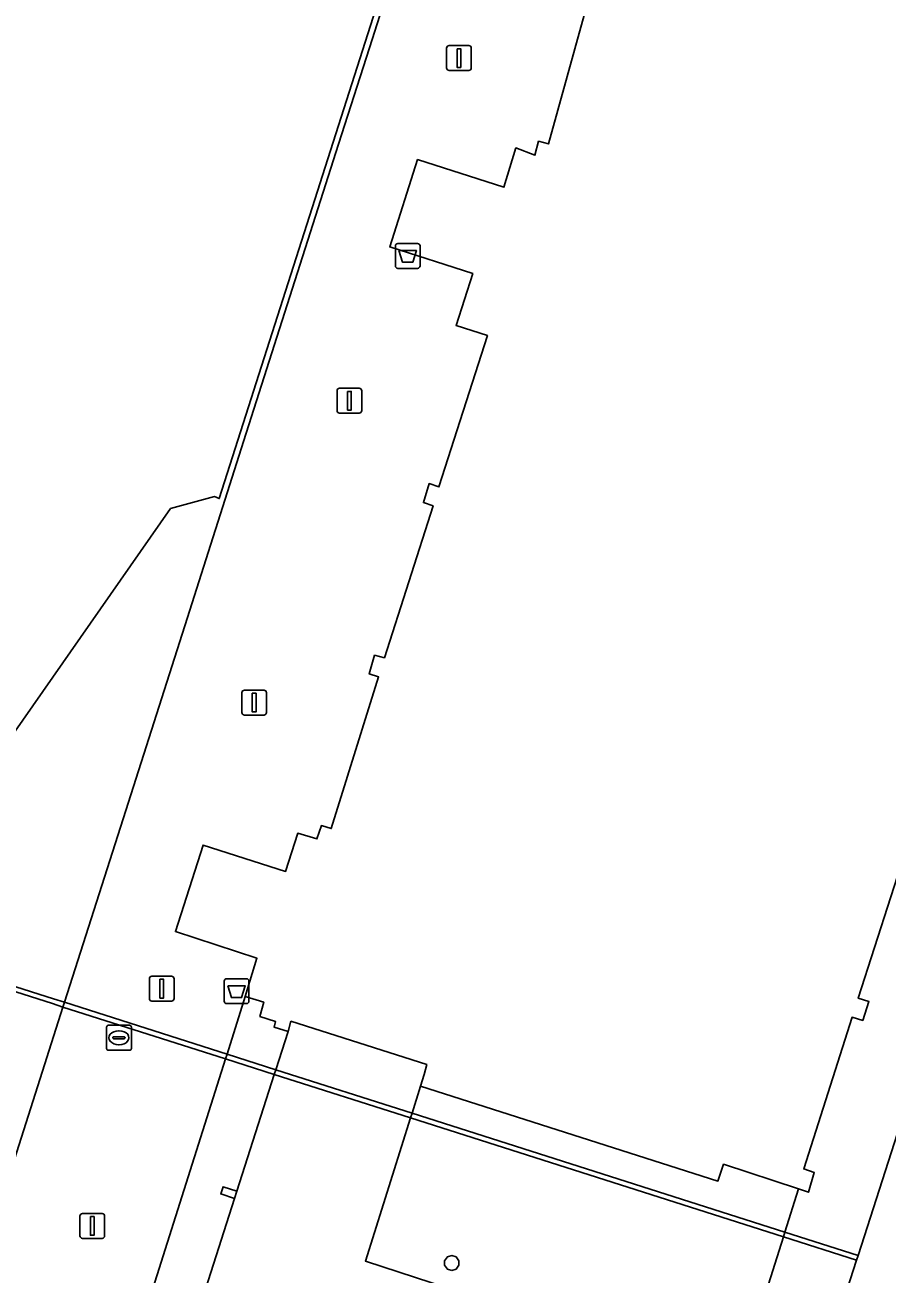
# Model space of a CAD drawing. Extents: x 160675 to 161153, y 383241 to 383714.
# Drawn here: x 161054.2 to 161088.8, y 383357.7 to 383407.9 of the extents above; entities that cross this region are included whole.
import ezdxf

# ---------------------------------------------------------------- set-up
doc = ezdxf.new("R2010")
doc.units = 0
for name, color, linetype in [('IMGEO_Afvalbak', 7, 'Continuous'), ('IMGEO_Fietspad_gesloten', 7, 'Continuous'), ('IMGEO_Lichtmast', 7, 'Continuous'), ('IMGEO_Lijnafwatering', 7, 'Continuous'), ('IMGEO_Pand', 7, 'Continuous'), ('IMGEO_Rioolput', 7, 'Continuous'), ('IMGEO_Voetgangersgebied_open', 7, 'Continuous'), ('IMGEO_Voetpad_open', 7, 'Continuous')]:
    doc.layers.add(name, color=color, linetype=linetype)

msp = doc.modelspace()

# ---------------------------------------------------------------- linework, layer by layer
at = {"layer": 'IMGEO_Afvalbak'}
for p, q in [((161069.154, 383399.113), (161069.944, 383399.113)), ((161069.944, 383399.113), (161069.154, 383399.113)), ((161069.054, 383398.213), (161069.054, 383399.013)), ((161069.054, 383399.013), (161069.054, 383398.213)), ((161070.044, 383399.013), (161070.044, 383398.213)), ((161070.044, 383398.213), (161070.044, 383399.013)), ((161069.944, 383398.113), (161069.154, 383398.113)), ((161069.154, 383398.113), (161069.944, 383398.113)), ((161062.183, 383368.7), (161062.183, 383369.5)), ((161062.183, 383369.5), (161062.183, 383368.7)), ((161062.283, 383369.6), (161063.073, 383369.6)), ((161063.073, 383369.6), (161062.283, 383369.6)), ((161063.173, 383369.5), (161063.173, 383368.7)), ((161063.173, 383368.7), (161063.173, 383369.5)), ((161063.073, 383368.6), (161062.283, 383368.6)), ((161062.283, 383368.6), (161063.073, 383368.6))]:
    msp.add_line(p, q, dxfattribs=at)
for points in [[(161069.197, 383398.827), (161069.901, 383398.827), (161069.752, 383398.357), (161069.346, 383398.357), (161069.197, 383398.827)], [(161062.326, 383369.314), (161063.03, 383369.314), (161062.881, 383368.844), (161062.475, 383368.844), (161062.326, 383369.314)]]:
    msp.add_lwpolyline(points, dxfattribs=at)
for centre, start, end in [((161069.154, 383399.013), 90, 180), ((161069.154, 383399.013), 90, 180), ((161069.944, 383399.013), 0, 90), ((161069.944, 383399.013), 360, 90), ((161069.154, 383398.213), 180, 270), ((161069.154, 383398.213), 180, 270), ((161069.944, 383398.213), 270, 0), ((161069.944, 383398.213), 270, 0), ((161062.283, 383369.5), 90, 180), ((161062.283, 383369.5), 90, 180), ((161063.073, 383369.5), 0, 90), ((161063.073, 383369.5), 360, 90), ((161062.283, 383368.7), 180, 270), ((161062.283, 383368.7), 180, 270), ((161063.073, 383368.7), 270, 0), ((161063.073, 383368.7), 270, 0)]:
    msp.add_arc(centre, 0.1, start, end, dxfattribs=at)
at = {"layer": 'IMGEO_Fietspad_gesloten'}
msp.add_lwpolyline([(161136.323, 383508.668), (161135.437, 383505.693), (161134.331, 383502.407), (161133.4, 383500), (161132.165, 383496.809), (161130.173, 383491.135), (161127.208, 383481.818), (161122.498, 383467.015), (161120.382, 383460.363), (161120.37, 383460.302), (161118.601, 383455.071), (161118.548, 383454.992), (161111.242, 383432.14), (161095.589, 383383.263), (161087.624, 383358.486), (161087.564, 383358.301), (161083.78, 383346.529), (161083.048, 383344.18), (161082.416, 383341.836)], dxfattribs=at)
at = {"layer": 'IMGEO_Lichtmast'}
for p, q in [((161071.211, 383407.056), (161072.001, 383407.056)), ((161072.001, 383407.056), (161071.211, 383407.056)), ((161071.111, 383406.156), (161071.111, 383406.956)), ((161071.111, 383406.956), (161071.111, 383406.156)), ((161072.101, 383406.956), (161072.101, 383406.156)), ((161072.101, 383406.156), (161072.101, 383406.956)), ((161072.001, 383406.056), (161071.211, 383406.056)), ((161071.211, 383406.056), (161072.001, 383406.056)), ((161066.713, 383392.402), (161066.713, 383393.202)), ((161066.713, 383393.202), (161066.713, 383392.402)), ((161066.813, 383393.302), (161067.603, 383393.302)), ((161067.603, 383393.302), (161066.813, 383393.302)), ((161067.703, 383393.202), (161067.703, 383392.402)), ((161067.703, 383392.402), (161067.703, 383393.202)), ((161067.603, 383392.302), (161066.813, 383392.302)), ((161066.813, 383392.302), (161067.603, 383392.302)), ((161062.891, 383380.284), (161062.891, 383381.084)), ((161062.891, 383381.084), (161062.891, 383380.284)), ((161062.991, 383381.184), (161063.781, 383381.184)), ((161063.781, 383381.184), (161062.991, 383381.184)), ((161063.881, 383381.084), (161063.881, 383380.284)), ((161063.881, 383380.284), (161063.881, 383381.084)), ((161063.781, 383380.184), (161062.991, 383380.184)), ((161062.991, 383380.184), (161063.781, 383380.184)), ((161059.18, 383368.802), (161059.18, 383369.602)), ((161059.18, 383369.602), (161059.18, 383368.802)), ((161059.28, 383369.702), (161060.07, 383369.702)), ((161060.07, 383369.702), (161059.28, 383369.702)), ((161060.17, 383369.602), (161060.17, 383368.802)), ((161060.17, 383368.802), (161060.17, 383369.602)), ((161060.07, 383368.702), (161059.28, 383368.702)), ((161059.28, 383368.702), (161060.07, 383368.702)), ((161056.393, 383359.278), (161056.393, 383360.078)), ((161056.393, 383360.078), (161056.393, 383359.278)), ((161056.493, 383360.178), (161057.283, 383360.178)), ((161057.283, 383360.178), (161056.493, 383360.178)), ((161057.383, 383360.078), (161057.383, 383359.278)), ((161057.383, 383359.278), (161057.383, 383360.078)), ((161057.283, 383359.178), (161056.493, 383359.178)), ((161056.493, 383359.178), (161057.283, 383359.178))]:
    msp.add_line(p, q, dxfattribs=at)
for points in [[(161071.531, 383406.931), (161071.681, 383406.931), (161071.681, 383406.181), (161071.531, 383406.181), (161071.531, 383406.931)], [(161067.133, 383393.177), (161067.283, 383393.177), (161067.283, 383392.427), (161067.133, 383392.427), (161067.133, 383393.177)], [(161063.311, 383381.059), (161063.461, 383381.059), (161063.461, 383380.309), (161063.311, 383380.309), (161063.311, 383381.059)], [(161059.6, 383369.577), (161059.75, 383369.577), (161059.75, 383368.827), (161059.6, 383368.827), (161059.6, 383369.577)], [(161056.813, 383360.053), (161056.963, 383360.053), (161056.963, 383359.303), (161056.813, 383359.303), (161056.813, 383360.053)]]:
    msp.add_lwpolyline(points, dxfattribs=at)
for centre, start, end in [((161071.211, 383406.956), 90, 180), ((161071.211, 383406.956), 90, 180), ((161072.001, 383406.956), 0, 90), ((161072.001, 383406.956), 360, 90), ((161071.211, 383406.156), 180, 270), ((161071.211, 383406.156), 180, 270), ((161072.001, 383406.156), 270, 0), ((161072.001, 383406.156), 270, 0), ((161066.813, 383393.202), 90, 180), ((161066.813, 383393.202), 90, 180), ((161067.603, 383393.202), 0, 90), ((161067.603, 383393.202), 360, 90), ((161066.813, 383392.402), 180, 270), ((161066.813, 383392.402), 180, 270), ((161067.603, 383392.402), 270, 0), ((161067.603, 383392.402), 270, 0), ((161062.991, 383381.084), 90, 180), ((161062.991, 383381.084), 90, 180), ((161063.781, 383381.084), 0, 90), ((161063.781, 383381.084), 360, 90), ((161062.991, 383380.284), 180, 270), ((161062.991, 383380.284), 180, 270), ((161063.781, 383380.284), 270, 0), ((161063.781, 383380.284), 270, 0), ((161059.28, 383369.602), 90, 180), ((161059.28, 383369.602), 90, 180), ((161060.07, 383369.602), 0, 90), ((161060.07, 383369.602), 360, 90), ((161059.28, 383368.802), 180, 270), ((161059.28, 383368.802), 180, 270), ((161060.07, 383368.802), 270, 0), ((161060.07, 383368.802), 270, 0), ((161056.493, 383360.078), 90, 180), ((161056.493, 383360.078), 90, 180), ((161057.283, 383360.078), 0, 90), ((161057.283, 383360.078), 360, 90), ((161056.493, 383359.278), 180, 270), ((161056.493, 383359.278), 180, 270), ((161057.283, 383359.278), 270, 0), ((161057.283, 383359.278), 270, 0)]:
    msp.add_arc(centre, 0.1, start, end, dxfattribs=at)
at = {"layer": 'IMGEO_Lijnafwatering'}
for points in [[(161066.777, 383403.1), (161068.012, 383406.968), (161072.955, 383422.439)], [(161060.599, 383383.761), (161063.07, 383391.497), (161066.777, 383403.1)], [(161054.421, 383364.422), (161055.712, 383368.464), (161055.773, 383368.656), (161058.127, 383376.025), (161060.599, 383383.761)], [(161048.242, 383345.083), (161053.185, 383360.554), (161054.421, 383364.422)]]:
    msp.add_lwpolyline(points, dxfattribs=at)
at = {"layer": 'IMGEO_Pand'}
msp.add_lwpolyline([(161077.013, 383409.636), (161075.201, 383403.108), (161074.805, 383403.215), (161074.655, 383402.657), (161073.895, 383402.947), (161073.413, 383401.369), (161069.948, 383402.477), (161068.826, 383398.972), (161072.159, 383397.905), (161071.491, 383395.819), (161072.748, 383395.416), (161070.803, 383389.339), (161070.413, 383389.474), (161070.177, 383388.711), (161070.567, 383388.576), (161068.611, 383382.483), (161068.22, 383382.587), (161068.002, 383381.833), (161068.382, 383381.717), (161066.479, 383375.629), (161066.086, 383375.746), (161065.904, 383375.212), (161065.133, 383375.441), (161064.648, 383373.907), (161061.332, 383374.967), (161060.224, 383371.494), (161063.495, 383370.424), (161063.031, 383368.885), (161063.768, 383368.654), (161063.617, 383368.085), (161064.247, 383367.882), (161064.185, 383367.657), (161064.749, 383367.485), (161064.863, 383367.897), (161070.311, 383366.163), (161070.203, 383365.759), (161070.068, 383365.293), (161082.004, 383361.481), (161082.229, 383362.157), (161085.238, 383361.164), (161085.634, 383361.031), (161085.865, 383361.821), (161085.448, 383361.966), (161087.387, 383368.057), (161087.815, 383367.926), (161088.063, 383368.693), (161087.633, 383368.82), (161089.601, 383374.919)], dxfattribs=at)
for points in [[(161062.602, 383360.783), (161062.694, 383361.071), (161062.135, 383361.248), (161062.043, 383360.96)], [(161071.316, 383357.89), (161071.492, 383357.947), (161071.601, 383358.097), (161071.601, 383358.283), (161071.492, 383358.433), (161071.316, 383358.49), (161071.14, 383358.433), (161071.031, 383358.283), (161071.031, 383358.097), (161071.14, 383357.947)]]:
    msp.add_lwpolyline(points, close=True, dxfattribs=at)
at = {"layer": 'IMGEO_Rioolput'}
for p, q in [((161057.458, 383366.805), (161057.458, 383367.657)), ((161057.533, 383367.731), (161058.385, 383367.731)), ((161057.946, 383367.511), (161057.971, 383367.511)), ((161058.459, 383367.657), (161058.459, 383366.805)), ((161057.717, 383367.225), (161057.717, 383367.237)), ((161058.155, 383367.188), (161057.757, 383367.188)), ((161057.76, 383367.274), (161058.158, 383367.274)), ((161057.969, 383366.951), (161057.944, 383366.951)), ((161058.201, 383367.237), (161058.201, 383367.225)), ((161058.385, 383366.731), (161057.533, 383366.731))]:
    msp.add_line(p, q, dxfattribs=at)
for points in [[(161057.458, 383366.805), (161057.458, 383367.657)], [(161057.533, 383367.731), (161058.385, 383367.731)], [(161058.459, 383367.657), (161058.459, 383366.805)], [(161058.385, 383366.731), (161057.533, 383366.731)]]:
    msp.add_lwpolyline(points, dxfattribs=at)
for centre, radius, start, end in [((161057.535, 383367.655), 0.0765, 91.552, 178.448), ((161057.535, 383367.655), 0.0765, 91.552, 178.448), ((161058.383, 383367.655), 0.0765, 1.552, 88.448), ((161058.383, 383367.655), 0.0765, 1.552, 88.448), ((161057.757, 383367.234), 0.0403, 85.8775, 175.7526), ((161057.754, 383367.224), 0.0366, 178.938, 274.7102), ((161058.158, 383367.231), 0.043, 264.8664, 352.4533), ((161058.162, 383367.236), 0.0386, 1.7309, 96.639), ((161057.535, 383366.807), 0.0765, 181.552, 268.448), ((161057.535, 383366.807), 0.0765, 181.552, 268.448), ((161058.383, 383366.807), 0.0765, 271.552, 358.448), ((161058.383, 383366.807), 0.0765, 271.552, 358.448)]:
    msp.add_arc(centre, radius, start, end, dxfattribs=at)
for centre, major_axis, ratio, start_param, end_param in [((161057.945, 383367.231), (-0.387, 0.002), 0.722429, 4.712389, 7.853982), ((161057.97, 383367.231), (-0.39, 0.002), 0.717154, 1.570796, 4.712389)]:
    msp.add_ellipse(centre, major_axis=major_axis, ratio=ratio, start_param=start_param, end_param=end_param, dxfattribs=at)
at = {"layer": 'IMGEO_Voetgangersgebied_open'}
for points in [[(161072.736, 383422.509), (161061.981, 383388.875), (161061.791, 383388.956), (161060.03, 383388.472), (161051.68, 383376.521), (161048.527, 383377.888), (161047.628, 383382.235), (161042.897, 383380.639), (161042.849, 383380.891), (161040.41, 383385.625), (161040.28, 383385.878), (161039.196, 383382.354), (161035.432, 383383.524), (161032.515, 383384.431), (161046.083, 383427.531)], [(161033.053, 383375.886), (161055.334, 383368.796), (161055.773, 383368.656), (161062.298, 383366.573), (161063.031, 383368.885), (161063.495, 383370.424), (161060.224, 383371.494), (161061.332, 383374.967), (161064.648, 383373.907), (161065.133, 383375.441), (161065.904, 383375.212), (161066.086, 383375.746), (161066.479, 383375.629), (161068.382, 383381.717), (161068.002, 383381.833), (161068.22, 383382.587), (161068.611, 383382.483), (161070.567, 383388.576), (161070.177, 383388.711), (161070.413, 383389.474), (161070.803, 383389.339), (161072.748, 383395.416), (161071.491, 383395.819), (161072.159, 383397.905), (161068.826, 383398.972), (161069.948, 383402.477), (161073.413, 383401.369), (161073.895, 383402.947), (161074.655, 383402.657), (161074.805, 383403.215), (161075.201, 383403.108), (161077.013, 383409.636)], [(161089.601, 383374.919), (161087.633, 383368.82), (161088.063, 383368.693), (161087.815, 383367.926), (161087.387, 383368.057), (161085.448, 383361.966), (161085.865, 383361.821), (161085.634, 383361.031), (161085.238, 383361.164), (161084.686, 383359.424), (161087.624, 383358.486), (161095.589, 383383.263)]]:
    msp.add_lwpolyline(points, dxfattribs=at)
msp.add_lwpolyline([(161062.237, 383366.382), (161055.712, 383368.464), (161055.286, 383368.6), (161032.993, 383375.695), (161009.264, 383383.247), (161006.596, 383374.71), (161000, 383376.764), (160999.845, 383376.812), (160998.821, 383373.471), (160995.127, 383362.001), (161000, 383360.437), (161012.145, 383356.538), (161012.028, 383356.167), (161012.311, 383356.101), (161009.904, 383348.868), (161015.941, 383346.9), (161017.412, 383351.416), (161020.898, 383350.298), (161019.467, 383345.797), (161050.252, 383335.927), (161052.382, 383335.311)], close=True, dxfattribs=at)
at = {"layer": 'IMGEO_Voetpad_open'}
for points in [[(161052.723, 383425.456), (161040.28, 383385.878), (161040.41, 383385.625), (161042.849, 383380.891), (161042.897, 383380.639), (161047.628, 383382.235), (161048.527, 383377.888), (161051.68, 383376.521), (161060.03, 383388.472), (161061.791, 383388.956), (161061.981, 383388.875), (161072.736, 383422.509)], [(161083.249, 383354.894), (161084.627, 383359.238), (161069.664, 383364.012), (161067.85, 383358.267), (161075.105, 383355.902)], [(161082.416, 383341.836), (161083.048, 383344.18), (161083.78, 383346.529), (161087.564, 383358.301), (161084.627, 383359.238), (161083.249, 383354.894), (161083.027, 383354.192), (161081.133, 383348.318), (161080.836, 383347.381), (161078.943, 383341.474), (161078.668, 383340.605), (161076.921, 383335.2), (161076.619, 383334.24), (161074.876, 383328.83), (161074.649, 383328.092), (161075.413, 383327.845), (161073.926, 383323.193)]]:
    msp.add_lwpolyline(points, dxfattribs=at)
for points in [[(161055.773, 383368.656), (161055.334, 383368.796), (161033.053, 383375.886), (161009.323, 383383.438), (161009.264, 383383.247), (161032.993, 383375.695), (161055.286, 383368.6), (161055.712, 383368.464), (161062.237, 383366.382), (161062.298, 383366.573)], [(161062.298, 383366.573), (161064.256, 383365.947), (161064.749, 383367.485), (161064.185, 383367.657), (161064.247, 383367.882), (161063.617, 383368.085), (161063.768, 383368.654), (161063.031, 383368.885)], [(161070.068, 383365.293), (161070.203, 383365.759), (161070.311, 383366.163), (161064.863, 383367.897), (161064.749, 383367.485), (161064.256, 383365.947), (161069.723, 383364.202)], [(161062.237, 383366.382), (161064.195, 383365.757), (161064.256, 383365.947), (161062.298, 383366.573)], [(161052.382, 383335.311), (161054.249, 383334.707), (161056.315, 383341.064), (161055.756, 383341.241), (161055.848, 383341.529), (161056.407, 383341.352), (161058.395, 383347.642), (161057.836, 383347.819), (161057.928, 383348.107), (161058.487, 383347.93), (161060.498, 383354.214), (161059.939, 383354.391), (161060.031, 383354.679), (161060.59, 383354.502), (161062.602, 383360.783), (161062.043, 383360.96), (161062.135, 383361.248), (161062.694, 383361.071), (161064.195, 383365.757), (161062.237, 383366.382)], [(161069.723, 383364.202), (161064.256, 383365.947), (161064.195, 383365.757), (161069.664, 383364.012)], [(161062.845, 383342.647), (161067.371, 383356.816), (161074.614, 383354.419), (161075.105, 383355.902), (161067.85, 383358.267), (161069.664, 383364.012), (161064.195, 383365.757), (161062.694, 383361.071), (161062.602, 383360.783), (161060.59, 383354.502), (161060.498, 383354.214), (161058.487, 383347.93), (161058.395, 383347.642), (161056.407, 383341.352), (161056.315, 383341.064), (161054.249, 383334.707), (161059.734, 383332.932), (161060.636, 383335.716), (161062.925, 383334.963), (161064.22, 383338.943), (161066.529, 383346.135), (161067.719, 383349.975), (161065.726, 383350.687), (161063.117, 383342.561)], [(161085.238, 383361.164), (161082.229, 383362.157), (161082.004, 383361.481), (161070.068, 383365.293), (161069.723, 383364.202), (161084.686, 383359.424)], [(161084.686, 383359.424), (161069.723, 383364.202), (161069.664, 383364.012), (161084.627, 383359.238)], [(161084.627, 383359.238), (161087.564, 383358.301), (161087.624, 383358.486), (161084.686, 383359.424)], [(161071.316, 383357.89), (161071.14, 383357.947), (161071.031, 383358.097), (161071.031, 383358.283), (161071.14, 383358.433), (161071.316, 383358.49), (161071.492, 383358.433), (161071.601, 383358.283), (161071.601, 383358.097), (161071.492, 383357.947)]]:
    msp.add_lwpolyline(points, close=True, dxfattribs=at)

doc.saveas('drawing.dxf')
